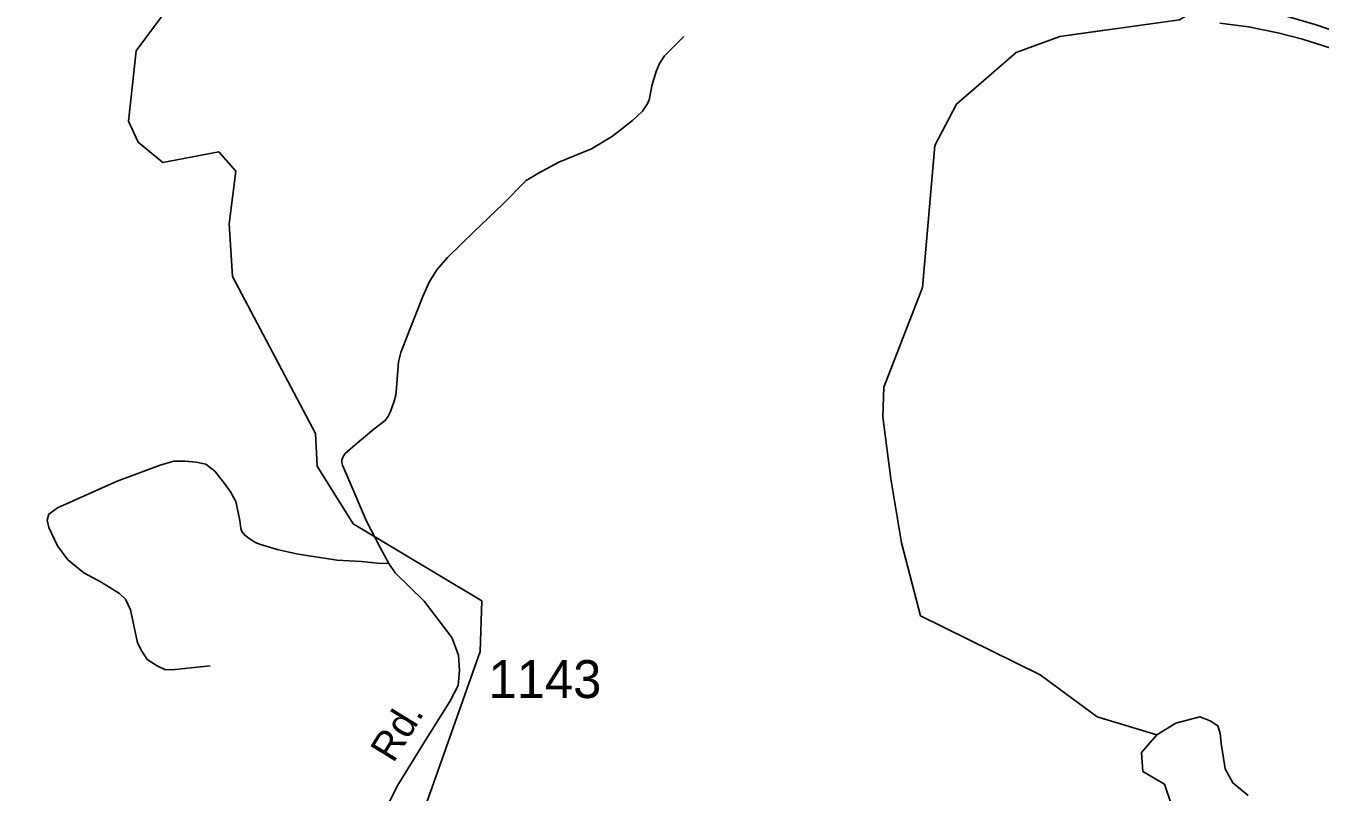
# Model space of a CAD drawing. Extents: x 990631 to 1056237, y 535999 to 585651.
# Drawn here: x 1017694 to 1021960, y 559461 to 561988 of the extents above; entities that cross this region are included whole.
import ezdxf

# ---------------------------------------------------------------- set-up
doc = ezdxf.new("R2010")
doc.units = 0
for name, color, linetype in [('Exist Hydrographic Creek Single Shore', 7, 'Continuous'), ('Exist Hydrographic Pond Over 1500 Sq Ft', 7, 'Continuous'), ('Exist Road Non-System Type 51', 7, 'Continuous'), ('Exist Road Primary Interstate Divided Center Attributed', 7, 'Continuous'), ('Exist Road Secondary Type 41 Attributed', 7, 'Continuous'), ('Exist Road Secondary Type 51 Label', 7, 'Continuous'), ('Exist Road Secondary Type 51 Number Label', 7, 'Continuous')]:
    doc.layers.add(name, color=color, linetype=linetype)

msp = doc.modelspace()

# ---------------------------------------------------------------- linework, layer by layer
at = {"layer": 'Exist Hydrographic Creek Single Shore'}
for points in [[(1019007.6, 559405.9), (1019191.5, 559924), (1019197.1, 560091.3), (1018772.1, 560346), (1018653.3, 560535.5), (1018648.5, 560643.9), (1018374.1, 561161.4), (1018363.2, 561335.6), (1018385.6, 561509), (1018329.1, 561572.6), (1018144.7, 561536.9), (1018063.6, 561604.1), (1018032.3, 561673.7), (1018056.9, 561906.2), (1018231.5, 562142.2), (1018259.1, 562223.7)], [(1019007.6, 559405.9), (1019191.5, 559924), (1019197.1, 560091.3), (1018772.1, 560346), (1018653.3, 560535.5), (1018648.5, 560643.9), (1018374.1, 561161.4), (1018363.2, 561335.6), (1018385.6, 561509), (1018329.1, 561572.6), (1018144.7, 561536.9), (1018063.6, 561604.1), (1018032.3, 561673.7), (1018056.9, 561906.2), (1018231.5, 562142.2), (1018259.1, 562223.7)], [(1021421.8, 559650), (1021225.3, 559708.5), (1021036.9, 559847.4), (1020643.1, 560042.4), (1020579.7, 560283.3), (1020545, 560494), (1020518.2, 560698.1), (1020521.6, 560796.4), (1020649.1, 561125.4), (1020689.8, 561593.8), (1020761.1, 561730.2), (1020958.5, 561900.2), (1021102.2, 561953.1), (1021495.9, 562007.5), (1021657.7, 562109.2)], [(1021249.1, 559701.4), (1021225.3, 559708.5), (1021036.9, 559847.4), (1020643.1, 560042.4), (1020579.7, 560283.3), (1020545, 560494), (1020518.2, 560698.1), (1020521.6, 560796.4), (1020649.1, 561125.4), (1020689.8, 561593.8), (1020761.1, 561730.2), (1020958.5, 561900.2), (1021102.2, 561953.1), (1021249.1, 561973.4)]]:
    msp.add_lwpolyline(points, dxfattribs=at)
at = {"layer": 'Exist Hydrographic Pond Over 1500 Sq Ft'}
msp.add_lwpolyline([(1021722.7, 559449.2), (1021672.6, 559491.1), (1021647.5, 559537.1), (1021639.1, 559587.3), (1021634.9, 559612.3), (1021630.8, 559654.2), (1021622.4, 559679.3), (1021597.3, 559696), (1021563.9, 559708.5), (1021484.5, 559687.6), (1021421.8, 559650), (1021371.6, 559591.4), (1021375.8, 559528.7), (1021446.8, 559486.9), (1021471.9, 559411.6)], dxfattribs=at)
at = {"layer": 'Exist Road Non-System Type 51'}
for points in [[(1018890.1, 560214.2), (1018861.9, 560267), (1018816.9, 560354.7), (1018761, 560482.7), (1018737, 560539.4), (1018735.1, 560547.4), (1018735.3, 560555.4), (1018739.7, 560567.3), (1018746.1, 560577.2), (1018779.1, 560606.2), (1018841, 560658.1), (1018877.8, 560686.8), (1018888.3, 560700.6), (1018895, 560716.2), (1018908.1, 560749.8), (1018912.7, 560769.7), (1018915.5, 560793.7), (1018922.3, 560879.5), (1018929.3, 560911.2), (1018960.1, 560990.2), (1019001.6, 561095), (1019023.2, 561142.2), (1019048.4, 561183.5), (1019083.9, 561224.4), (1019170.8, 561309.5), (1019265.9, 561400.4), (1019342.5, 561477.9), (1019383.4, 561502.4), (1019450.7, 561538.3), (1019558.2, 561582.7), (1019627.7, 561624.6), (1019693.4, 561676.2), (1019726.4, 561707.2), (1019739, 561726.7), (1019747.7, 561742.6), (1019757.3, 561790.2), (1019770.8, 561837.7), (1019781.8, 561863.5), (1019798.5, 561889), (1019862.8, 561952.9)], [(1018705.5, 560227.9), (1018591, 560246), (1018521.5, 560260.4), (1018464, 560278.4), (1018448.2, 560284.9), (1018432.6, 560295.4), (1018415, 560308), (1018405.5, 560320.4), (1018401.7, 560330.5), (1018398.6, 560356.5), (1018388.2, 560409), (1018384.7, 560421.1), (1018367.7, 560451.6), (1018348.6, 560478.4), (1018315.9, 560519.5), (1018286.7, 560542.5), (1018254.8, 560549.5), (1018218.9, 560552.6), (1018180.9, 560552), (1018136.6, 560539.5), (1017994.7, 560486.1), (1017797.7, 560398.7), (1017768.8, 560377.7), (1017764.2, 560357.7), (1017769.4, 560333.6), (1017797.3, 560272.7), (1017831.8, 560227.3), (1017884.6, 560183.7), (1017941.6, 560153.7), (1018002.2, 560115.7), (1018021.7, 560097.1), (1018038.6, 560062.3), (1018054.1, 559989.8), (1018061, 559953.6), (1018076, 559925.1), (1018093.1, 559898.6), (1018126.5, 559877.3), (1018154, 559864.3), (1018186, 559865.3), (1018300.5, 559877.6)]]:
    msp.add_lwpolyline(points, dxfattribs=at)
at = {"layer": 'Exist Road Primary Interstate Divided Center Attributed'}
for points in [[(1022167.6, 561915.6), (1021946.6, 561991.9), (1021826, 562026.8), (1021708.1, 562049.6), (1021505.9, 562068.3), (1021373.3, 562068.3), (1021075.9, 562057.6), (1020865.6, 562071), (1020573.6, 562119.2), (1020432.9, 562162.1), (1020278.9, 562226.5), (1020151.6, 562290.8), (1019998.9, 562381.9), (1019605.1, 562635.2), (1019318.5, 562825.5), (1018970.2, 563064), (1018711.7, 563220.8), (1018589.8, 563279.7), (1018481.3, 563318.6), (1018296.5, 563370.9), (1018103.6, 563405.7), (1017977.7, 563420.4), (1017792.8, 563424.5), (1017632.1, 563417.8)], [(1021629.1, 561997.3), (1021724.2, 561985.2), (1021820.6, 561965.1), (1021902.3, 561943.7), (1021994.8, 561914.2)]]:
    msp.add_lwpolyline(points, dxfattribs=at)
at = {"layer": 'Exist Road Secondary Type 41 Attributed'}
msp.add_lwpolyline([(1018444, 558541.8), (1018444.5, 558553.8), (1018448.9, 558565.8), (1018461.9, 558595.3), (1018553.4, 558756.3), (1018614.9, 558860.3), (1018705.9, 559009.5), (1018755.7, 559123.9), (1018814.7, 559276), (1018864.1, 559370.4), (1018917.7, 559480.6), (1019002.3, 559617.9), (1019091.2, 559759.2), (1019118.8, 559812.2), (1019122.6, 559862.2), (1019120.2, 559912.2), (1019098.2, 559970.9), (1019006, 560090.2), (1018911, 560183.4), (1018890.1, 560214.2), (1018852.1, 560215.4), (1018800.4, 560221.2), (1018718.5, 560225.9), (1018705.5, 560227.9)], dxfattribs=at)

# ---------------------------------------------------------------- texts
at = {"layer": 'Exist Road Secondary Type 51 Label'}
msp.add_text('Rd.', height=95, rotation=58.3695, dxfattribs=at).set_placement((1018904.9, 559553.6))
msp.add_text('Rd.', height=95, rotation=58.3695, dxfattribs=at).set_placement((1018904.9, 559553.6))
at = {"layer": 'Exist Road Secondary Type 51 Number Label'}
msp.add_text('1143', height=125, dxfattribs=at).set_placement((1019218.7, 559770.9))

doc.saveas('drawing.dxf')
